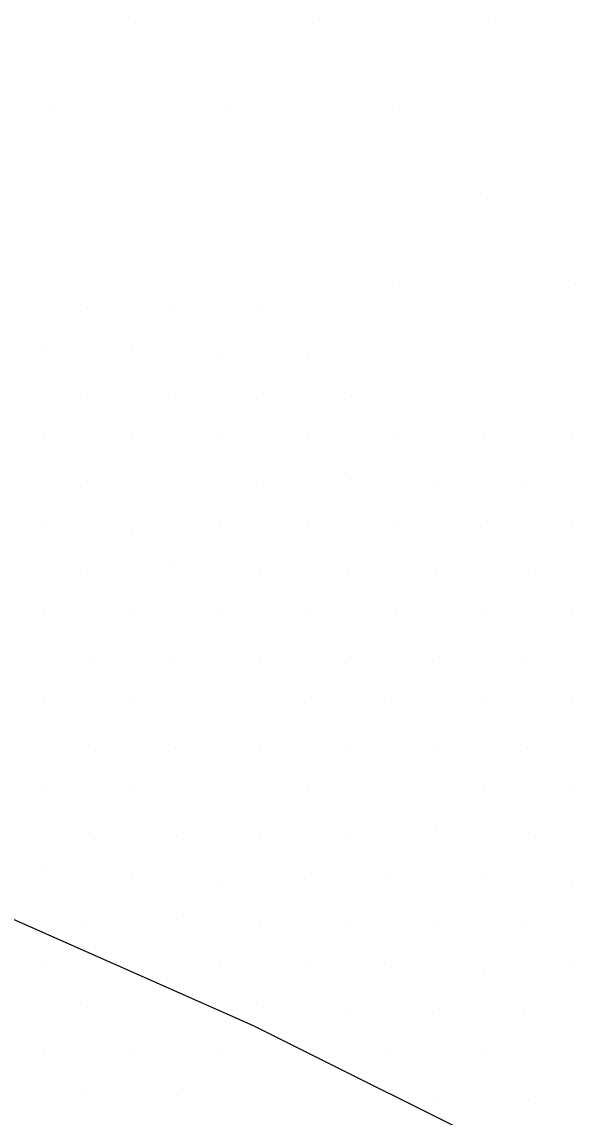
# Model space of a CAD drawing. Extents: x 1602514 to 1609837, y 863887 to 871157.
# Drawn here: x 1606098.8 to 1606144.3, y 867127.1 to 867215.2 of the extents above; entities that cross this region are included whole.
import ezdxf

# ---------------------------------------------------------------- set-up
doc = ezdxf.new("R2010")
doc.units = 0
doc.layers.add('Survey-Flow line', color=7, linetype='Continuous')
doc.layers.add('Survey-Spot dirt', color=7, linetype='Continuous')

msp = doc.modelspace()

# ---------------------------------------------------------------- linework, layer by layer
at = {"layer": 'Survey-Flow line'}
msp.add_lwpolyline([(1606230.097, 867046.033), (1606213.277, 867064.938), (1606199.3, 867082.329), (1606181.856, 867099.855), (1606161.87, 867113.902), (1606139.26, 867123.549), (1606117.414, 867134.477), (1606094.998, 867144.392), (1606069.765, 867144.685), (1606047.042, 867158.313), (1606022.392, 867161.605), (1605997.678, 867164.55)], dxfattribs=at)
msp.add_lwpolyline([(1606230.097, 867046.033), (1606213.277, 867064.938), (1606199.3, 867082.329), (1606181.856, 867099.855), (1606161.87, 867113.902), (1606139.26, 867123.549), (1606117.414, 867134.477), (1606094.998, 867144.392), (1606069.765, 867144.685), (1606047.042, 867158.313), (1606022.392, 867161.605), (1605997.678, 867164.55)], dxfattribs=at)
at = {"layer": 'Survey-Spot dirt'}
for p, q in [((1606107.89, 867215.233), (1606107.89, 867215.233)), ((1606107.89, 867215.233), (1606107.89, 867215.233)), ((1606122.17, 867215.094), (1606122.17, 867215.094)), ((1606122.17, 867215.094), (1606122.17, 867215.094)), ((1606136.318, 867215.248), (1606136.318, 867215.248)), ((1606136.318, 867215.248), (1606136.318, 867215.248)), ((1606101.012, 867208.158), (1606101.012, 867208.158)), ((1606101.012, 867208.158), (1606101.012, 867208.158)), ((1606115.186, 867208.163), (1606115.186, 867208.163)), ((1606115.186, 867208.163), (1606115.186, 867208.163)), ((1606129.136, 867208.161), (1606129.136, 867208.161)), ((1606129.136, 867208.161), (1606129.136, 867208.161)), ((1606136.237, 867201.014), (1606136.237, 867201.014)), ((1606136.237, 867201.014), (1606136.237, 867201.014)), ((1606129.178, 867194.017), (1606129.178, 867194.017)), ((1606129.178, 867194.017), (1606129.178, 867194.017)), ((1606143.295, 867194.158), (1606143.295, 867194.158)), ((1606143.295, 867194.158), (1606143.295, 867194.158)), ((1606104.054, 867192.278), (1606104.054, 867192.278)), ((1606104.054, 867192.278), (1606104.054, 867192.278)), ((1606111.025, 867192.334), (1606111.025, 867192.334)), ((1606111.025, 867192.334), (1606111.025, 867192.334)), ((1606118.089, 867192.199), (1606118.089, 867192.199)), ((1606118.089, 867192.199), (1606118.089, 867192.199)), ((1606100.405, 867188.775), (1606100.405, 867188.775)), ((1606100.405, 867188.775), (1606100.405, 867188.775)), ((1606107.677, 867188.929), (1606107.677, 867188.929)), ((1606107.677, 867188.929), (1606107.677, 867188.929)), ((1606114.481, 867188.548), (1606114.481, 867188.548)), ((1606114.481, 867188.548), (1606114.481, 867188.548)), ((1606121.834, 867188.626), (1606121.834, 867188.626)), ((1606121.834, 867188.626), (1606121.834, 867188.626)), ((1606104.056, 867185.063), (1606104.056, 867185.063)), ((1606104.056, 867185.063), (1606104.056, 867185.063)), ((1606111.121, 867185.046), (1606111.121, 867185.046)), ((1606111.121, 867185.046), (1606111.121, 867185.046)), ((1606118.177, 867185.377), (1606118.177, 867185.377)), ((1606118.177, 867185.377), (1606118.177, 867185.377)), ((1606125.325, 867185.206), (1606125.325, 867185.206)), ((1606125.325, 867185.206), (1606125.325, 867185.206)), ((1606100.631, 867181.965), (1606100.631, 867181.965)), ((1606100.631, 867181.965), (1606100.631, 867181.965)), ((1606107.679, 867181.767), (1606107.679, 867181.767)), ((1606107.679, 867181.767), (1606107.679, 867181.767)), ((1606114.625, 867181.782), (1606114.625, 867181.782)), ((1606114.625, 867181.782), (1606114.625, 867181.782)), ((1606121.714, 867181.725), (1606121.714, 867181.725)), ((1606121.714, 867181.725), (1606121.714, 867181.725)), ((1606128.693, 867181.886), (1606128.693, 867181.886)), ((1606128.693, 867181.886), (1606128.693, 867181.886)), ((1606135.959, 867181.751), (1606135.959, 867181.751)), ((1606135.959, 867181.751), (1606135.959, 867181.751)), ((1606143.012, 867181.875), (1606143.012, 867181.875)), ((1606143.012, 867181.875), (1606143.012, 867181.875)), ((1606104.034, 867178.28), (1606104.034, 867178.28)), ((1606104.034, 867178.28), (1606104.034, 867178.28)), ((1606118.193, 867178.176), (1606118.193, 867178.176)), ((1606118.193, 867178.176), (1606118.193, 867178.176)), ((1606125.182, 867178.406), (1606125.182, 867178.406)), ((1606125.182, 867178.406), (1606125.182, 867178.406)), ((1606132.307, 867178.22), (1606132.307, 867178.22)), ((1606132.307, 867178.22), (1606132.307, 867178.22)), ((1606139.312, 867178.378), (1606139.312, 867178.378)), ((1606139.312, 867178.378), (1606139.312, 867178.378)), ((1606100.439, 867174.663), (1606100.439, 867174.663)), ((1606100.439, 867174.663), (1606100.439, 867174.663)), ((1606107.692, 867174.492), (1606107.692, 867174.492)), ((1606107.692, 867174.492), (1606107.692, 867174.492)), ((1606114.674, 867174.71), (1606114.674, 867174.71)), ((1606114.674, 867174.71), (1606114.674, 867174.71)), ((1606121.817, 867174.671), (1606121.817, 867174.671)), ((1606121.817, 867174.671), (1606121.817, 867174.671)), ((1606128.76, 867174.914), (1606128.76, 867174.914)), ((1606128.76, 867174.914), (1606128.76, 867174.914)), ((1606135.678, 867174.679), (1606135.678, 867174.679)), ((1606135.678, 867174.679), (1606135.678, 867174.679)), ((1606142.972, 867174.531), (1606142.972, 867174.531)), ((1606142.972, 867174.531), (1606142.972, 867174.531)), ((1606111.027, 867171.548), (1606111.027, 867171.548)), ((1606111.027, 867171.548), (1606111.027, 867171.548)), ((1606104.064, 867171.097), (1606104.064, 867171.097)), ((1606104.064, 867171.097), (1606104.064, 867171.097)), ((1606118.004, 867171.301), (1606118.004, 867171.301)), ((1606118.004, 867171.301), (1606118.004, 867171.301)), ((1606124.995, 867171.231), (1606124.995, 867171.231)), ((1606124.995, 867171.231), (1606124.995, 867171.231)), ((1606132.134, 867171.19), (1606132.134, 867171.19)), ((1606132.134, 867171.19), (1606132.134, 867171.19)), ((1606139.483, 867171.071), (1606139.483, 867171.071)), ((1606139.483, 867171.071), (1606139.483, 867171.071)), ((1606100.584, 867167.572), (1606100.584, 867167.572)), ((1606100.584, 867167.572), (1606100.584, 867167.572)), ((1606107.45, 867167.609), (1606107.45, 867167.609)), ((1606107.45, 867167.609), (1606107.45, 867167.609)), ((1606114.5, 867167.785), (1606114.5, 867167.785)), ((1606114.5, 867167.785), (1606114.5, 867167.785)), ((1606121.9, 867167.725), (1606121.9, 867167.725)), ((1606121.9, 867167.725), (1606121.9, 867167.725)), ((1606128.856, 867167.611), (1606128.856, 867167.611)), ((1606128.856, 867167.611), (1606128.856, 867167.611)), ((1606135.705, 867167.793), (1606135.705, 867167.793)), ((1606135.705, 867167.793), (1606135.705, 867167.793)), ((1606142.95, 867167.724), (1606142.95, 867167.724)), ((1606142.95, 867167.724), (1606142.95, 867167.724)), ((1606104.197, 867164.038), (1606104.197, 867164.038)), ((1606104.197, 867164.038), (1606104.197, 867164.038)), ((1606111.066, 867163.908), (1606111.066, 867163.908)), ((1606111.066, 867163.908), (1606111.066, 867163.908)), ((1606118, 867164.042), (1606118, 867164.042)), ((1606118, 867164.042), (1606118, 867164.042)), ((1606125.168, 867164.15), (1606125.168, 867164.15)), ((1606125.168, 867164.15), (1606125.168, 867164.15)), ((1606132.323, 867164.192), (1606132.323, 867164.192)), ((1606132.323, 867164.192), (1606132.323, 867164.192)), ((1606139.387, 867164.12), (1606139.387, 867164.12)), ((1606139.387, 867164.12), (1606139.387, 867164.12)), ((1606100.524, 867160.544), (1606100.524, 867160.544)), ((1606100.524, 867160.544), (1606100.524, 867160.544)), ((1606107.557, 867160.462), (1606107.557, 867160.462)), ((1606107.557, 867160.462), (1606107.557, 867160.462)), ((1606121.495, 867160.445), (1606121.495, 867160.445)), ((1606121.495, 867160.445), (1606121.495, 867160.445)), ((1606128.519, 867160.777), (1606128.519, 867160.777)), ((1606128.519, 867160.777), (1606128.519, 867160.777)), ((1606135.784, 867160.729), (1606135.784, 867160.729)), ((1606135.784, 867160.729), (1606135.784, 867160.729)), ((1606143.018, 867160.652), (1606143.018, 867160.652)), ((1606143.018, 867160.652), (1606143.018, 867160.652)), ((1606104.157, 867157.012), (1606104.157, 867157.012)), ((1606104.157, 867157.012), (1606104.157, 867157.012)), ((1606111.135, 867156.789), (1606111.135, 867156.789)), ((1606111.135, 867156.789), (1606111.135, 867156.789)), ((1606117.917, 867157.122), (1606117.917, 867157.122)), ((1606117.917, 867157.122), (1606117.917, 867157.122)), ((1606125.105, 867156.99), (1606125.105, 867156.99)), ((1606125.105, 867156.99), (1606125.105, 867156.99)), ((1606132.235, 867157.106), (1606132.235, 867157.106)), ((1606132.235, 867157.106), (1606132.235, 867157.106)), ((1606139.418, 867156.888), (1606139.418, 867156.888)), ((1606139.418, 867156.888), (1606139.418, 867156.888)), ((1606100.725, 867153.346), (1606100.725, 867153.346)), ((1606100.725, 867153.346), (1606100.725, 867153.346)), ((1606107.547, 867153.46), (1606107.547, 867153.46)), ((1606107.547, 867153.46), (1606107.547, 867153.46)), ((1606121.821, 867153.591), (1606121.821, 867153.591)), ((1606121.821, 867153.591), (1606121.821, 867153.591)), ((1606135.872, 867153.564), (1606135.872, 867153.564)), ((1606135.872, 867153.564), (1606135.872, 867153.564)), ((1606142.921, 867153.407), (1606142.921, 867153.407)), ((1606142.921, 867153.407), (1606142.921, 867153.407)), ((1606104.198, 867150.009), (1606104.198, 867150.009)), ((1606104.198, 867150.009), (1606104.198, 867150.009)), ((1606111.227, 867149.736), (1606111.227, 867149.736)), ((1606111.227, 867149.736), (1606111.227, 867149.736)), ((1606117.962, 867149.922), (1606117.962, 867149.922)), ((1606117.962, 867149.922), (1606117.962, 867149.922)), ((1606125.131, 867149.801), (1606125.131, 867149.801)), ((1606125.131, 867149.801), (1606125.131, 867149.801)), ((1606132.074, 867150.152), (1606132.074, 867150.152)), ((1606132.074, 867150.152), (1606132.074, 867150.152)), ((1606139.504, 867150.018), (1606139.504, 867150.018)), ((1606139.504, 867150.018), (1606139.504, 867150.018)), ((1606100.442, 867146.845), (1606100.442, 867146.845)), ((1606100.442, 867146.845), (1606100.442, 867146.845)), ((1606107.581, 867146.446), (1606107.581, 867146.446)), ((1606107.581, 867146.446), (1606107.581, 867146.446)), ((1606114.628, 867146.12), (1606114.628, 867146.12)), ((1606114.628, 867146.12), (1606114.628, 867146.12)), ((1606121.546, 867146.307), (1606121.546, 867146.307)), ((1606121.546, 867146.307), (1606121.546, 867146.307)), ((1606128.347, 867146.377), (1606128.347, 867146.377)), ((1606128.347, 867146.377), (1606128.347, 867146.377)), ((1606135.779, 867146.472), (1606135.779, 867146.472)), ((1606135.779, 867146.472), (1606135.779, 867146.472)), ((1606143.083, 867146.103), (1606143.083, 867146.103)), ((1606143.083, 867146.103), (1606143.083, 867146.103)), ((1606103.999, 867142.835), (1606103.999, 867142.835)), ((1606103.999, 867142.835), (1606103.999, 867142.835)), ((1606111.205, 867143.021), (1606111.205, 867143.021)), ((1606111.205, 867143.021), (1606111.205, 867143.021)), ((1606117.989, 867142.915), (1606117.989, 867142.915)), ((1606117.989, 867142.915), (1606117.989, 867142.915)), ((1606125.099, 867142.817), (1606125.099, 867142.817)), ((1606125.099, 867142.817), (1606125.099, 867142.817)), ((1606131.927, 867142.973), (1606131.927, 867142.973)), ((1606131.927, 867142.973), (1606131.927, 867142.973)), ((1606139.264, 867142.954), (1606139.264, 867142.954)), ((1606139.264, 867142.954), (1606139.264, 867142.954)), ((1606100.657, 867139.559), (1606100.657, 867139.559)), ((1606100.657, 867139.559), (1606100.657, 867139.559)), ((1606114.78, 867139.367), (1606114.78, 867139.367)), ((1606114.78, 867139.367), (1606114.78, 867139.367)), ((1606121.594, 867139.37), (1606121.594, 867139.37)), ((1606121.594, 867139.37), (1606121.594, 867139.37)), ((1606128.525, 867139.177), (1606128.525, 867139.177)), ((1606128.525, 867139.177), (1606128.525, 867139.177)), ((1606135.871, 867139.002), (1606135.871, 867139.002)), ((1606135.871, 867139.002), (1606135.871, 867139.002)), ((1606142.927, 867139.297), (1606142.927, 867139.297)), ((1606142.927, 867139.297), (1606142.927, 867139.297)), ((1606104.097, 867135.939), (1606104.097, 867135.939)), ((1606104.097, 867135.939), (1606104.097, 867135.939)), ((1606118.216, 867135.918), (1606118.216, 867135.918)), ((1606118.216, 867135.918), (1606118.216, 867135.918)), ((1606125.119, 867135.742), (1606125.119, 867135.742)), ((1606125.119, 867135.742), (1606125.119, 867135.742)), ((1606132.324, 867135.873), (1606132.324, 867135.873)), ((1606132.324, 867135.873), (1606132.324, 867135.873)), ((1606139.227, 867135.752), (1606139.227, 867135.752)), ((1606139.227, 867135.752), (1606139.227, 867135.752)), ((1606100.559, 867132.615), (1606100.559, 867132.615)), ((1606100.559, 867132.615), (1606100.559, 867132.615)), ((1606107.556, 867132.302), (1606107.556, 867132.302)), ((1606107.556, 867132.302), (1606107.556, 867132.302)), ((1606114.907, 867132.539), (1606114.907, 867132.539)), ((1606114.907, 867132.539), (1606114.907, 867132.539)), ((1606128.424, 867132.285), (1606128.424, 867132.285)), ((1606128.424, 867132.285), (1606128.424, 867132.285)), ((1606135.815, 867132.318), (1606135.815, 867132.318)), ((1606135.815, 867132.318), (1606135.815, 867132.318)), ((1606103.969, 867129.259), (1606103.969, 867129.259)), ((1606103.969, 867129.259), (1606103.969, 867129.259)), ((1606111.317, 867128.861), (1606111.317, 867128.861)), ((1606111.317, 867128.861), (1606111.317, 867128.861)), ((1606132.256, 867128.577), (1606132.256, 867128.577)), ((1606132.256, 867128.577), (1606132.256, 867128.577)), ((1606139.5, 867128.539), (1606139.5, 867128.539)), ((1606139.5, 867128.539), (1606139.5, 867128.539))]:
    msp.add_line(p, q, dxfattribs=at)

doc.saveas('drawing.dxf')
